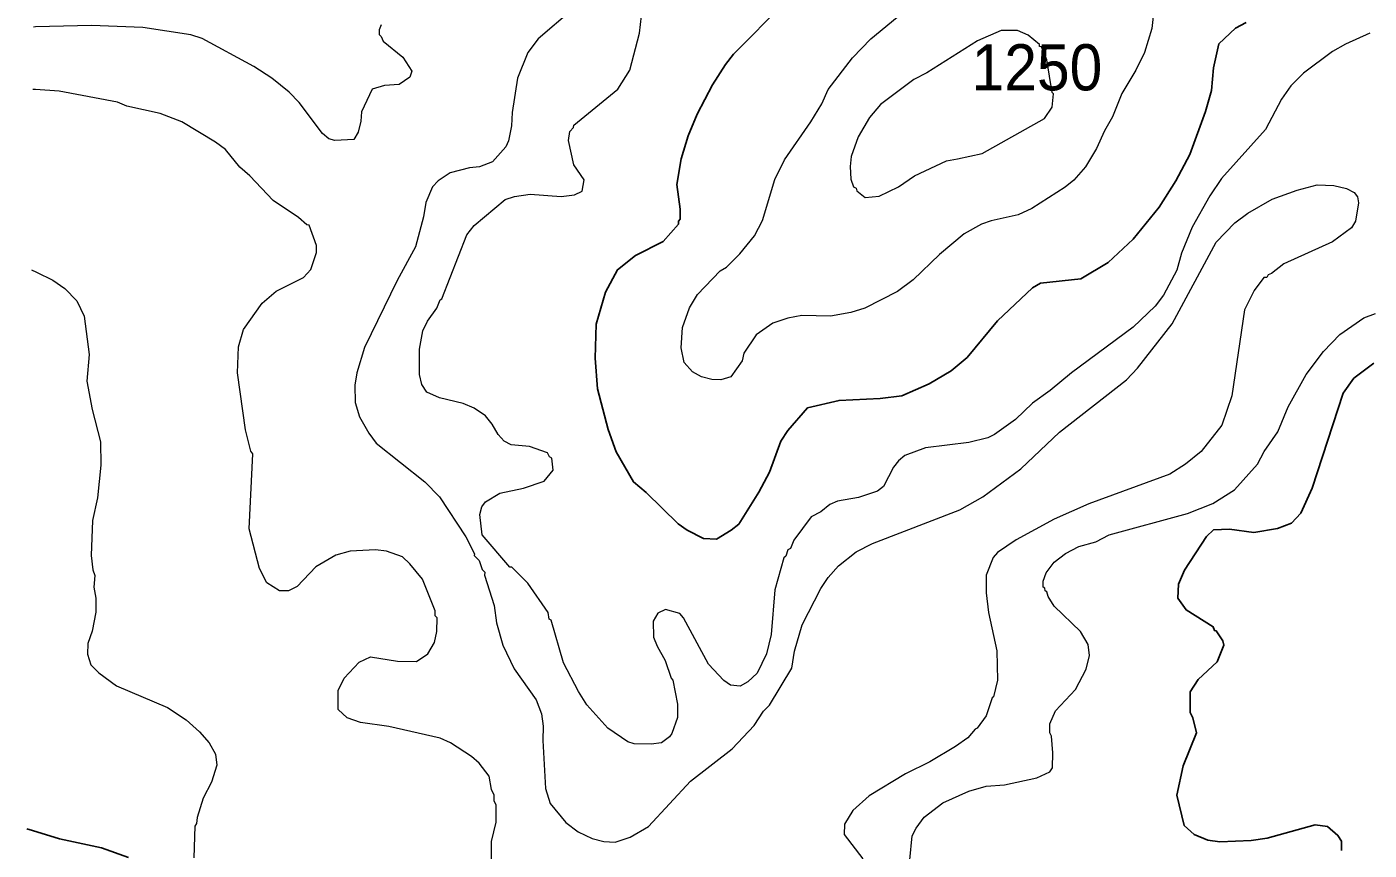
# Model space of a CAD drawing. Extents: x 598.3 to 623.2, y 6902.2 to 6930.1.
# Drawn here: x 598.443 to 600.767, y 6916.731 to 6918.158 of the extents above; entities that cross this region are included whole.
import ezdxf

# ---------------------------------------------------------------- set-up
doc = ezdxf.new("R2010")
doc.units = 0
doc.header["$LTSCALE"] = 0.032
doc.layers.add('1', color=7, linetype='Continuous', lineweight=25)
doc.layers.add('2', color=7, linetype='Continuous', lineweight=13)
doc.layers.add('21', color=7, linetype='Continuous')

msp = doc.modelspace()

# ---------------------------------------------------------------- linework, layer by layer
at = {"layer": '1'}
for points in [[(599.843, 6918.2889), (599.6667, 6918.1107), (599.6526, 6918.093), (599.6301, 6918.0574), (599.6034, 6918.0069), (599.5879, 6917.9691), (599.5759, 6917.929), (599.5681, 6917.8847), (599.5744, 6917.8422), (599.5744, 6917.8245), (599.5712, 6917.8215), (599.5711, 6917.8163), (599.5449, 6917.7859), (599.497, 6917.762), (599.4656, 6917.737), (599.4451, 6917.6985), (599.4288, 6917.6431), (599.427, 6917.5838), (599.4312, 6917.5308), (599.4495, 6917.4605), (599.4632, 6917.4217), (599.4933, 6917.3695), (599.5152, 6917.3514), (599.5705, 6917.2969), (599.586, 6917.2857), (599.6148, 6917.2716), (599.637, 6917.2706), (599.6626, 6917.2858), (599.6755, 6917.2964), (599.7106, 6917.3517), (599.7287, 6917.3864), (599.7483, 6917.4402), (599.7608, 6917.4585), (599.7944, 6917.4977), (599.8493, 6917.5108), (599.9205, 6917.5141), (599.9578, 6917.5189), (600.0054, 6917.5393), (600.0431, 6917.5618), (600.0709, 6917.5848), (600.1234, 6917.6486), (600.1839, 6917.7059), (600.1979, 6917.7136), (600.2676, 6917.7215), (600.3148, 6917.7495), (600.3584, 6917.7899), (600.403, 6917.8458), (600.4321, 6917.8912), (600.4564, 6917.9367), (600.4832, 6918.0112), (600.4936, 6918.0479), (600.4976, 6918.0871), (600.5067, 6918.1288), (600.5355, 6918.1555), (600.5539, 6918.1657)], [(600.7748, 6917.5754), (600.7404, 6917.5492), (600.722, 6917.5231), (600.6683, 6917.3587), (600.6484, 6917.3156), (600.6324, 6917.298), (600.6082, 6917.2889), (600.5671, 6917.2818), (600.525, 6917.2874), (600.4971, 6917.2864), (600.4854, 6917.275), (600.4469, 6917.2168), (600.437, 6917.1924), (600.4358, 6917.1682), (600.4499, 6917.1478), (600.4968, 6917.1185), (600.4988, 6917.1121), (600.5022, 6917.1114), (600.5133, 6917.0941), (600.515, 6917.0866), (600.5035, 6917.0581), (600.471, 6917.0274), (600.4567, 6917.0057), (600.4567, 6916.97), (600.4618, 6916.9607), (600.468, 6916.9348), (600.4448, 6916.8777), (600.4341, 6916.8269), (600.4468, 6916.7742), (600.464, 6916.7585), (600.4878, 6916.7491), (600.5082, 6916.746), (600.5626, 6916.7484), (600.5904, 6916.7522), (600.6734, 6916.7757), (600.6947, 6916.7725), (600.7127, 6916.757), (600.719, 6916.7473), (600.719, 6916.7309)], [(598.6191, 6916.7187), (598.5726, 6916.7357), (598.5, 6916.7513), (598.4533, 6916.7654), (598.4433, 6916.7684)]]:
    msp.add_lwpolyline(points, dxfattribs=at)
at = {"layer": '2'}
for points in [[(599.6234, 6917.0535), (599.5798, 6917.134), (599.5737, 6917.1415), (599.549, 6917.1482), (599.5357, 6917.1419), (599.5275, 6917.1285), (599.5282, 6917.1007), (599.5344, 6917.0848), (599.5483, 6917.0603), (599.5583, 6917.0295), (599.5616, 6917.0263), (599.5695, 6916.9842), (599.5695, 6916.9612), (599.5597, 6916.9336), (599.5556, 6916.9279), (599.542, 6916.9177), (599.5242, 6916.915), (599.4944, 6916.9157), (599.4835, 6916.9193), (599.4491, 6916.9427), (599.4128, 6916.9834), (599.3979, 6917.0065), (599.3723, 6917.0562), (599.351, 6917.1299), (599.3476, 6917.132), (599.3459, 6917.1434), (599.3107, 6917.1941), (599.2827, 6917.2218), (599.2796, 6917.2221), (599.2312, 6917.278), (599.2272, 6917.3128), (599.2308, 6917.3265), (599.237, 6917.3353), (599.2622, 6917.3498), (599.3027, 6917.3587), (599.3387, 6917.3709), (599.3542, 6917.3898), (599.3523, 6917.4105), (599.3481, 6917.4128), (599.3443, 6917.4201), (599.3135, 6917.4308), (599.2814, 6917.434), (599.2698, 6917.4403), (599.2589, 6917.4518), (599.249, 6917.4695), (599.237, 6917.4839), (599.2177, 6917.4973), (599.1986, 6917.5052), (599.1578, 6917.5151), (599.1358, 6917.5253), (599.1271, 6917.5384), (599.1228, 6917.5557), (599.1228, 6917.5997), (599.129, 6917.631), (599.1366, 6917.6478), (599.1527, 6917.6706), (599.1588, 6917.685), (599.1619, 6917.6866), (599.205, 6917.7977), (599.2174, 6917.8136), (599.2712, 6917.8586), (599.2876, 6917.8638), (599.3148, 6917.8678), (599.3681, 6917.8639), (599.391, 6917.8669), (599.4044, 6917.873), (599.4078, 6917.8931), (599.3901, 6917.9191), (599.381, 6917.9608), (599.3834, 6917.9768), (599.3895, 6917.9833), (599.39, 6917.9876), (599.4661, 6918.0502), (599.4868, 6918.083), (599.504, 6918.1469), (599.5142, 6918.2377)], [(599.3876, 6918.1878), (599.3283, 6918.1374), (599.3103, 6918.1134), (599.2927, 6918.0689), (599.2836, 6918.0094), (599.2822, 6917.9863), (599.2773, 6917.9602), (599.2722, 6917.9501), (599.2495, 6917.924), (599.2266, 6917.9157), (599.2096, 6917.9138), (599.1759, 6917.9049), (599.155, 6917.8911), (599.1454, 6917.8808), (599.1341, 6917.8536), (599.1299, 6917.829), (599.116, 6917.7767), (599.0845, 6917.7187), (599.0278, 6917.6025), (599.0143, 6917.5586), (599.0109, 6917.5372), (599.0118, 6917.5069), (599.019, 6917.4825), (599.0352, 6917.4538), (599.0481, 6917.4366), (599.1322, 6917.3694), (599.1577, 6917.3439), (599.2032, 6917.2744), (599.218, 6917.2451), (599.2176, 6917.2421), (599.2261, 6917.2334), (599.2316, 6917.2178), (599.2359, 6917.2131), (599.2355, 6917.2079), (599.2523, 6917.1552), (599.2562, 6917.1251), (599.267, 6917.0869), (599.287, 6917.0454), (599.3249, 6916.9921), (599.3339, 6916.968), (599.3372, 6916.9461), (599.3365, 6916.9214), (599.3412, 6916.8385), (599.3494, 6916.8123), (599.3765, 6916.7795), (599.3977, 6916.7633), (599.4216, 6916.7518), (599.4423, 6916.7464), (599.4619, 6916.7453), (599.4876, 6916.7542)], [(600.3928, 6918.1758), (600.3904, 6918.155), (600.3778, 6918.1133), (600.3627, 6918.083), (600.3384, 6918.0425), (600.3223, 6918.0022), (600.3084, 6917.9778), (600.2947, 6917.947), (600.2756, 6917.9152), (600.2555, 6917.8926), (600.2408, 6917.8801), (600.1831, 6917.8435), (600.1591, 6917.8323), (600.1122, 6917.8218), (600.0957, 6917.816), (600.0658, 6917.7994), (600.0228, 6917.7634), (599.9774, 6917.7195), (599.9505, 6917.6995), (599.8939, 6917.6708), (599.8698, 6917.6628), (599.8343, 6917.6566), (599.7847, 6917.6581), (599.7604, 6917.6533), (599.7345, 6917.6443), (599.7056, 6917.6241), (599.6846, 6917.5926), (599.6812, 6917.5791), (599.6616, 6917.5514), (599.6444, 6917.5465), (599.6287, 6917.5471), (599.6111, 6917.5516), (599.5955, 6917.5604), (599.5808, 6917.5767), (599.5761, 6917.6018), (599.5782, 6917.637), (599.5901, 6917.6712), (599.6039, 6917.6942), (599.6433, 6917.735), (599.6543, 6917.7414), (599.6776, 6917.7646), (599.703, 6917.7956), (599.7168, 6917.8225), (599.7378, 6917.8935), (599.7548, 6917.9276), (599.8004, 6917.9932), (599.8195, 6918.0247), (599.8303, 6918.0494), (599.8722, 6918.1042), (599.9043, 6918.1369), (599.9497, 6918.175)], [(599.0568, 6918.1615), (599.0531, 6918.153), (599.0531, 6918.1448), (599.0568, 6918.1415), (599.0598, 6918.1332), (599.0939, 6918.1055), (599.1098, 6918.0814), (599.1064, 6918.0709), (599.0876, 6918.0581), (599.0626, 6918.0564), (599.041, 6918.0498), (599.0225, 6918.0108), (599.0216, 6917.9947), (599.0168, 6917.9753), (599.0094, 6917.9629), (598.9765, 6917.961), (598.9662, 6917.9638), (598.9548, 6917.9734), (598.9144, 6918.0268), (598.8973, 6918.0447), (598.8675, 6918.0688), (598.8364, 6918.0895), (598.7469, 6918.1375), (598.7272, 6918.1439), (598.6438, 6918.1568), (598.555, 6918.1601), (598.4582, 6918.1577), (598.4546, 6918.1576)], [(600.7682, 6918.1468), (600.7257, 6918.1281), (600.7034, 6918.1154), (600.6531, 6918.0779), (600.6309, 6918.0558), (600.6152, 6918.0328), (600.5876, 6917.9801), (600.5114, 6917.8953), (600.4909, 6917.8649), (600.4606, 6917.811), (600.4421, 6917.7656), (600.4339, 6917.7366), (600.4105, 6917.6928), (600.3966, 6917.6742), (600.3585, 6917.6375), (600.2516, 6917.5586), (600.2148, 6917.5277), (600.1839, 6917.506), (600.1548, 6917.4777), (600.1182, 6917.4516), (600.1068, 6917.4461), (600.0736, 6917.4381), (599.9989, 6917.4283), (599.9632, 6917.4153), (599.9522, 6917.4062), (599.9434, 6917.3949), (599.9261, 6917.3617), (599.9158, 6917.3537), (599.883, 6917.3426), (599.8465, 6917.336), (599.8335, 6917.3302), (599.8174, 6917.3178), (599.801, 6917.3089), (599.7708, 6917.2685), (599.7653, 6917.2543), (599.7606, 6917.2517), (599.7573, 6917.2407), (599.7534, 6917.2379), (599.7379, 6917.1828), (599.7314, 6917.1054), (599.7235, 6917.0719), (599.7073, 6917.0384), (599.6912, 6917.023), (599.678, 6917.0156), (599.6613, 6917.0174), (599.6499, 6917.0256), (599.6234, 6917.0535)], [(598.9447, 6917.7794), (598.9317, 6917.8142), (598.9281, 6917.8148), (598.9136, 6917.8275), (598.8695, 6917.8572), (598.8293, 6917.8998), (598.8118, 6917.9148), (598.7873, 6917.9457), (598.77, 6917.9584), (598.7118, 6917.9932), (598.674, 6918.0079), (598.6165, 6918.0207), (598.6001, 6918.0273), (598.4994, 6918.0467), (598.4582, 6918.0493), (598.4537, 6918.0496)], [(599.4876, 6916.7542), (599.5191, 6916.7724), (599.592, 6916.8509), (599.6642, 6916.9069), (599.7022, 6916.9474), (599.7183, 6916.9723), (599.7285, 6916.9828), (599.7677, 6917.0468), (599.772, 6917.0764), (599.7851, 6917.1221), (599.8174, 6917.1849), (599.8301, 6917.204), (599.848, 6917.2243), (599.8786, 6917.2484), (599.9071, 6917.2631), (600.0583, 6917.3213), (600.0982, 6917.3438), (600.1639, 6917.392), (600.2306, 6917.4555), (600.3468, 6917.5466), (600.366, 6917.5668), (600.4259, 6917.6436), (600.5017, 6917.7848), (600.5344, 6917.8184), (600.5569, 6917.8353), (600.5986, 6917.8594), (600.6419, 6917.8748), (600.6769, 6917.884), (600.7058, 6917.8833), (600.7277, 6917.8781), (600.7408, 6917.871), (600.7465, 6917.8635), (600.7481, 6917.8533), (600.7434, 6917.8215), (600.736, 6917.8097), (600.7034, 6917.7855), (600.6192, 6917.7474), (600.5976, 6917.7304), (600.592, 6917.7285), (600.5894, 6917.7239), (600.5847, 6917.7236), (600.5676, 6917.7011), (600.5509, 6917.6677), (600.5288, 6917.5184), (600.5117, 6917.4679), (600.476, 6917.4225), (600.4488, 6917.4002), (600.4217, 6917.3832), (600.2813, 6917.3317), (600.2213, 6917.3049), (600.1559, 6917.269), (600.1235, 6917.2471), (600.1158, 6917.2386), (600.1039, 6917.2078), (600.1038, 6917.1772), (600.108, 6917.1431), (600.1224, 6917.0767), (600.1232, 6917.0261), (600.1167, 6916.9972), (600.114, 6916.9952), (600.1037, 6916.9642), (600.0885, 6916.9429), (600.0845, 6916.9411), (600.072, 6916.9264), (600.051, 6916.9109), (600.0061, 6916.8848), (599.9644, 6916.8639), (599.9015, 6916.8257), (599.8731, 6916.8001), (599.8586, 6916.7766), (599.8578, 6916.7584), (599.8905, 6916.7163)], [(599.2474, 6916.686), (599.2474, 6916.7465), (599.2554, 6916.78), (599.2555, 6916.8093), (599.2523, 6916.8172), (599.2521, 6916.827), (599.2473, 6916.8368), (599.2437, 6916.8597), (599.2262, 6916.882), (599.2131, 6916.8936), (599.1764, 6916.9174), (599.1586, 6916.9254), (599.0699, 6916.9457), (599.0209, 6916.9527), (598.9978, 6916.9606), (598.9819, 6916.9753), (598.982, 6917.0081), (598.9927, 6917.0297), (599.0184, 6917.0572), (599.0382, 6917.0665), (599.0848, 6917.059), (599.1176, 6917.0584), (599.1373, 6917.0716), (599.1488, 6917.0913), (599.1527, 6917.1104), (599.1534, 6917.1341), (599.1503, 6917.1378), (599.1501, 6917.1461), (599.1283, 6917.2008), (599.1064, 6917.2276), (599.0935, 6917.2397), (599.0658, 6917.2494), (599.0469, 6917.2518), (599.0027, 6917.2493), (598.9781, 6917.2427), (598.9435, 6917.2222), (598.9112, 6917.1881), (598.8963, 6917.1806), (598.8809, 6917.1806), (598.8585, 6917.1949), (598.8462, 6917.2193), (598.8281, 6917.2882), (598.8345, 6917.4184), (598.8312, 6917.4229), (598.8216, 6917.4596), (598.8079, 6917.5584), (598.8094, 6917.6037), (598.8185, 6917.6334), (598.8508, 6917.6793), (598.875, 6917.7002), (598.9221, 6917.7239), (598.9348, 6917.7376), (598.9445, 6917.767), (598.9447, 6917.7794)], [(598.4511, 6917.7369), (598.4598, 6917.7327), (598.4883, 6917.7188), (598.5091, 6917.7046), (598.5299, 6917.6835), (598.5424, 6917.6567), (598.5513, 6917.59), (598.5472, 6917.5438), (598.5562, 6917.495), (598.5706, 6917.4391), (598.5714, 6917.3986), (598.5657, 6917.3417), (598.5568, 6917.3028), (598.5545, 6917.2421), (598.5575, 6917.2171), (598.5608, 6917.2075), (598.5593, 6917.187), (598.5625, 6917.1684), (598.5626, 6917.1436), (598.5562, 6917.1107), (598.5486, 6917.0898), (598.548, 6917.0713), (598.5542, 6917.0524), (598.5679, 6917.0385), (598.5984, 6917.0161), (598.6867, 6916.9785), (598.7193, 6916.9573), (598.7424, 6916.9367), (598.7586, 6916.9173), (598.7698, 6916.8979), (598.7722, 6916.8786), (598.7631, 6916.8493), (598.7483, 6916.8214), (598.7383, 6916.7883), (598.7372, 6916.7778), (598.7342, 6916.7732), (598.7326, 6916.7182)], [(600.1914, 6916.857), (600.2138, 6916.8674), (600.2187, 6916.8742), (600.2195, 6916.9003), (600.2171, 6916.929), (600.2139, 6916.9348), (600.214, 6916.9505), (600.224, 6916.973), (600.2583, 6917.0097), (600.2772, 6917.0451), (600.2828, 6917.0685), (600.2801, 6917.0878), (600.2671, 6917.1104), (600.2215, 6917.154), (600.2109, 6917.1712), (600.2089, 6917.1789), (600.2058, 6917.1809), (600.2056, 6917.1853), (600.2027, 6917.187), (600.2026, 6917.1976), (600.2077, 6917.2119), (600.2216, 6917.2303), (600.2413, 6917.2454), (600.2642, 6917.2575), (600.2938, 6917.2658), (600.3165, 6917.2779), (600.4525, 6917.3146), (600.4962, 6917.3322), (600.5334, 6917.3561), (600.5734, 6917.4002), (600.5851, 6917.4221), (600.6088, 6917.4564), (600.6265, 6917.4998), (600.6578, 6917.5555), (600.6876, 6917.5953), (600.7161, 6917.6251), (600.7577, 6917.654), (600.7776, 6917.6615)], [(599.9719, 6916.7146), (599.9759, 6916.7566), (599.9826, 6916.7699), (599.9967, 6916.7885), (600.0291, 6916.8137), (600.074, 6916.8339), (600.1038, 6916.8422), (600.1356, 6916.8448), (600.1914, 6916.857)]]:
    msp.add_lwpolyline(points, dxfattribs=at)
msp.add_lwpolyline([(600.0352, 6917.9257), (600.0543, 6917.9294), (600.0969, 6917.9386), (600.2046, 6917.9992), (600.218, 6918.019), (600.2202, 6918.0418), (600.2181, 6918.0443), (600.2091, 6918.1007), (600.1994, 6918.1233), (600.1963, 6918.1237), (600.1959, 6918.1276), (600.1766, 6918.1438), (600.158, 6918.1519), (600.1298, 6918.1519), (600.089, 6918.134), (600.0013, 6918.078), (599.9786, 6918.0665), (599.9209, 6918.0232), (599.9018, 6918.0011), (599.8823, 6917.9672), (599.8704, 6917.9333), (599.8683, 6917.9158), (599.8698, 6917.8943), (599.874, 6917.881), (599.8786, 6917.8783), (599.8802, 6917.8736), (599.8945, 6917.8622), (599.9187, 6917.8645), (599.9522, 6917.881), (599.9797, 6917.9001)], close=True, dxfattribs=at)

# ---------------------------------------------------------------- texts
at = {"layer": '21', "width": 0.95}
msp.add_text('1250', height=0.08, dxfattribs=at).set_placement((600.0787, 6918.0479))

doc.saveas('drawing.dxf')
